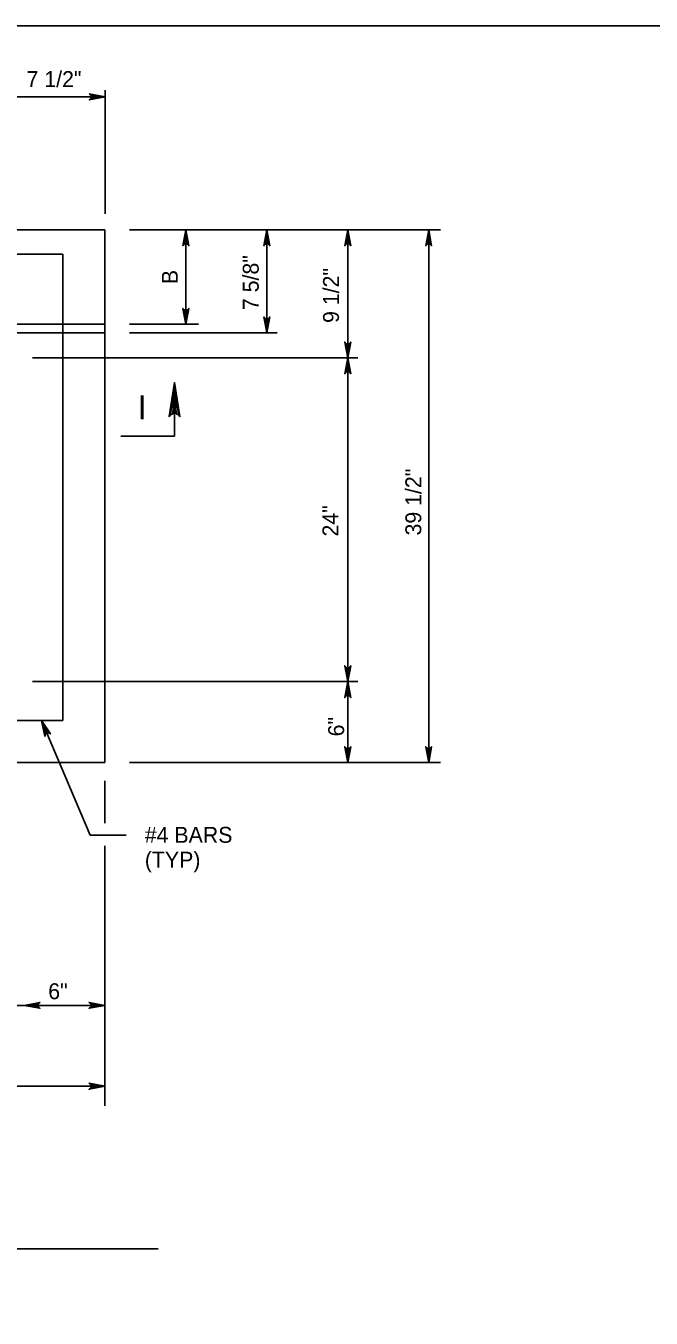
# Model space of a CAD drawing. Extents: x 2087776 to 2104538, y 970919 to 982612.
# Drawn here: x 2091267 to 2091653, y 972020 to 972819 of the extents above; entities that cross this region are included whole.
import ezdxf

# ---------------------------------------------------------------- set-up
doc = ezdxf.new("R2010")
doc.units = 0
doc.layers.add('1', color=7, linetype='Continuous')

msp = doc.modelspace()

# ---------------------------------------------------------------- linework, layer by layer
at = {"layer": '1'}
for p, q in [((2090838.81, 972775.04), (2091315.9, 972775.04)), ((2091315.9, 972702.76), (2091315.9, 972779.29)), ((2090838.81, 972692.91), (2091315.89, 972692.91)), ((2091315.89, 972692.91), (2091315.89, 972363.74)), ((2091331.04, 972692.91), (2091523.11, 972692.91)), ((2091365.89, 972692.91), (2091365.89, 972634.57)), ((2091415.89, 972692.91), (2091415.89, 972629.36)), ((2091465.89, 972692.91), (2091465.89, 972363.74)), ((2091515.89, 972692.91), (2091515.89, 972363.74)), ((2091148.02, 972677.91), (2091289.85, 972677.91)), ((2091289.85, 972677.91), (2091289.85, 972389.78)), ((2090838.81, 972634.57), (2091315.89, 972634.57)), ((2091331.04, 972634.57), (2091373.61, 972634.57)), ((2090838.81, 972629.36), (2091315.89, 972629.36)), ((2091331.04, 972629.36), (2091422.17, 972629.36)), ((2091271.16, 972613.74), (2091472.04, 972613.74)), ((2091472.04, 972413.74), (2091271.16, 972413.74)), ((2091289.85, 972389.78), (2091148.02, 972389.78)), ((2091276.63, 972389.78), (2091306.63, 972318.86)), ((2091315.89, 972363.74), (2090838.81, 972363.74)), ((2091331.04, 972363.74), (2091523.11, 972363.74)), ((2091315.89, 972352.56), (2091315.89, 972326.39)), ((2091306.63, 972318.86), (2091328.98, 972318.86)), ((2091315.89, 972312.28), (2091315.89, 972151.58)), ((2090838.81, 972213.74), (2091315.89, 972213.74)), ((2090838.81, 972163.74), (2091315.89, 972163.74)), ((2090799.13, 972063.33), (2091348.8, 972063.33))]:
    msp.add_line(p, q, dxfattribs=at)
for points in [[(2093241.55, 970968.55), (2093241.55, 972818.94), (2090662.81, 972818.94), (2090662.81, 970968.55), (2093241.55, 970968.55), (2093241.55, 971055.03), (2092585.39, 971055.03), (2092585.39, 971267.23), (2093241.55, 971267.23), (2093241.55, 971362.25), (2092585.39, 971362.25), (2092585.39, 970968.55), (2092843.92, 970968.55), (2092843.92, 971055.03), (2092843.92, 970968.55), (2093096.55, 970968.55), (2093096.55, 971055.03), (2093096.55, 971014.62), (2093241.55, 971014.62)], [(2091315.9, 972775.04), (2091306.12, 972773.21), (2091306.49, 972773.47), (2091306.87, 972773.73), (2091307.06, 972774.06), (2091307.26, 972774.39), (2091307.31, 972774.72), (2091307.37, 972775.04), (2091307.31, 972775.37), (2091307.26, 972775.7), (2091307.06, 972776.03), (2091306.87, 972776.36), (2091306.49, 972776.62), (2091306.12, 972776.88), (2091315.9, 972775.04), (2091306.49, 972776.62), (2091306.87, 972776.36), (2091315.9, 972775.04), (2091307.06, 972776.03), (2091307.26, 972775.7), (2091315.9, 972775.04), (2091307.31, 972775.37), (2091307.37, 972775.04), (2091315.9, 972775.04), (2091307.31, 972774.72), (2091307.26, 972774.39), (2091315.9, 972775.04), (2091307.06, 972774.06), (2091306.87, 972773.73), (2091315.9, 972775.04), (2091306.49, 972773.47)], [(2091365.89, 972692.91), (2091367.73, 972683.12), (2091367.46, 972683.5), (2091367.2, 972683.87), (2091366.88, 972684.07), (2091366.55, 972684.26), (2091366.22, 972684.32), (2091365.89, 972684.38), (2091365.56, 972684.32), (2091365.23, 972684.26), (2091364.91, 972684.07), (2091364.58, 972683.87), (2091364.32, 972683.5), (2091364.06, 972683.12), (2091365.89, 972692.91), (2091364.32, 972683.5), (2091364.58, 972683.87), (2091365.89, 972692.91), (2091364.91, 972684.07), (2091365.23, 972684.26), (2091365.89, 972692.91), (2091365.56, 972684.32), (2091365.89, 972684.38), (2091365.89, 972692.91), (2091366.22, 972684.32), (2091366.55, 972684.26), (2091365.89, 972692.91), (2091366.88, 972684.07), (2091367.2, 972683.87), (2091365.89, 972692.91), (2091367.46, 972683.5)], [(2091415.89, 972692.91), (2091417.73, 972683.12), (2091417.46, 972683.5), (2091417.2, 972683.87), (2091416.88, 972684.07), (2091416.55, 972684.26), (2091416.22, 972684.32), (2091415.89, 972684.38), (2091415.56, 972684.32), (2091415.23, 972684.26), (2091414.91, 972684.07), (2091414.58, 972683.87), (2091414.32, 972683.5), (2091414.06, 972683.12), (2091415.89, 972692.91), (2091414.32, 972683.5), (2091414.58, 972683.87), (2091415.89, 972692.91), (2091414.91, 972684.07), (2091415.23, 972684.26), (2091415.89, 972692.91), (2091415.56, 972684.32), (2091415.89, 972684.38), (2091415.89, 972692.91), (2091416.22, 972684.32), (2091416.55, 972684.26), (2091415.89, 972692.91), (2091416.88, 972684.07), (2091417.2, 972683.87), (2091415.89, 972692.91), (2091417.46, 972683.5)], [(2091465.89, 972692.91), (2091467.73, 972683.12), (2091467.46, 972683.5), (2091467.2, 972683.87), (2091466.88, 972684.07), (2091466.55, 972684.26), (2091466.22, 972684.32), (2091465.89, 972684.38), (2091465.56, 972684.32), (2091465.23, 972684.26), (2091464.91, 972684.07), (2091464.58, 972683.87), (2091464.32, 972683.5), (2091464.06, 972683.12), (2091465.89, 972692.91), (2091464.32, 972683.5), (2091464.58, 972683.87), (2091465.89, 972692.91), (2091464.91, 972684.07), (2091465.23, 972684.26), (2091465.89, 972692.91), (2091465.56, 972684.32), (2091465.89, 972684.38), (2091465.89, 972692.91), (2091466.22, 972684.32), (2091466.55, 972684.26), (2091465.89, 972692.91), (2091466.88, 972684.07), (2091467.2, 972683.87), (2091465.89, 972692.91), (2091467.46, 972683.5)], [(2091515.89, 972692.91), (2091517.73, 972683.12), (2091517.46, 972683.5), (2091517.2, 972683.87), (2091516.88, 972684.07), (2091516.55, 972684.26), (2091516.22, 972684.32), (2091515.89, 972684.38), (2091515.56, 972684.32), (2091515.23, 972684.26), (2091514.91, 972684.07), (2091514.58, 972683.87), (2091514.32, 972683.5), (2091514.06, 972683.12), (2091515.89, 972692.91), (2091514.32, 972683.5), (2091514.58, 972683.87), (2091515.89, 972692.91), (2091514.91, 972684.07), (2091515.23, 972684.26), (2091515.89, 972692.91), (2091515.56, 972684.32), (2091515.89, 972684.38), (2091515.89, 972692.91), (2091516.22, 972684.32), (2091516.55, 972684.26), (2091515.89, 972692.91), (2091516.88, 972684.07), (2091517.2, 972683.87), (2091515.89, 972692.91), (2091517.46, 972683.5)], [(2091365.89, 972634.57), (2091364.06, 972644.35), (2091364.32, 972643.97), (2091364.58, 972643.6), (2091364.91, 972643.4), (2091365.23, 972643.21), (2091365.56, 972643.15), (2091365.89, 972643.1), (2091366.22, 972643.15), (2091366.55, 972643.21), (2091366.88, 972643.4), (2091367.2, 972643.6), (2091367.46, 972643.97), (2091367.73, 972644.35), (2091365.89, 972634.57), (2091367.46, 972643.97), (2091367.2, 972643.6), (2091365.89, 972634.57), (2091366.88, 972643.4), (2091366.55, 972643.21), (2091365.89, 972634.57), (2091366.22, 972643.15), (2091365.89, 972643.1), (2091365.89, 972634.57), (2091365.56, 972643.15), (2091365.23, 972643.21), (2091365.89, 972634.57), (2091364.91, 972643.4), (2091364.58, 972643.6), (2091365.89, 972634.57), (2091364.32, 972643.97)], [(2091415.89, 972629.36), (2091414.06, 972639.14), (2091414.32, 972638.76), (2091414.58, 972638.39), (2091414.91, 972638.19), (2091415.23, 972638), (2091415.56, 972637.94), (2091415.89, 972637.89), (2091416.22, 972637.94), (2091416.55, 972638), (2091416.88, 972638.19), (2091417.2, 972638.39), (2091417.46, 972638.76), (2091417.73, 972639.14), (2091415.89, 972629.36), (2091417.46, 972638.76), (2091417.2, 972638.39), (2091415.89, 972629.36), (2091416.88, 972638.19), (2091416.55, 972638), (2091415.89, 972629.36), (2091416.22, 972637.94), (2091415.89, 972637.89), (2091415.89, 972629.36), (2091415.56, 972637.94), (2091415.23, 972638), (2091415.89, 972629.36), (2091414.91, 972638.19), (2091414.58, 972638.39), (2091415.89, 972629.36), (2091414.32, 972638.76)], [(2091465.89, 972613.74), (2091464.06, 972623.52), (2091464.32, 972623.14), (2091464.58, 972622.77), (2091464.91, 972622.57), (2091465.23, 972622.38), (2091465.56, 972622.32), (2091465.89, 972622.27), (2091466.22, 972622.32), (2091466.55, 972622.38), (2091466.88, 972622.57), (2091467.2, 972622.77), (2091467.46, 972623.14), (2091467.73, 972623.52), (2091465.89, 972613.74), (2091467.46, 972623.14), (2091467.2, 972622.77), (2091465.89, 972613.74), (2091466.88, 972622.57), (2091466.55, 972622.38), (2091465.89, 972613.74), (2091466.22, 972622.32), (2091465.89, 972622.27), (2091465.89, 972613.74), (2091465.56, 972622.32), (2091465.23, 972622.38), (2091465.89, 972613.74), (2091464.91, 972622.57), (2091464.58, 972622.77), (2091465.89, 972613.74), (2091464.32, 972623.14)], [(2091465.89, 972613.74), (2091467.73, 972603.95), (2091467.46, 972604.33), (2091467.2, 972604.7), (2091466.88, 972604.9), (2091466.55, 972605.09), (2091466.22, 972605.15), (2091465.89, 972605.21), (2091465.56, 972605.15), (2091465.23, 972605.09), (2091464.91, 972604.9), (2091464.58, 972604.7), (2091464.32, 972604.33), (2091464.06, 972603.95), (2091465.89, 972613.74), (2091464.32, 972604.33), (2091464.58, 972604.7), (2091465.89, 972613.74), (2091464.91, 972604.9), (2091465.23, 972605.09), (2091465.89, 972613.74), (2091465.56, 972605.15), (2091465.89, 972605.21), (2091465.89, 972613.74), (2091466.22, 972605.15), (2091466.55, 972605.09), (2091465.89, 972613.74), (2091466.88, 972604.9), (2091467.2, 972604.7), (2091465.89, 972613.74), (2091467.46, 972604.33)], [(2091325.72, 972565.45), (2091358.8, 972565.45), (2091358.8, 972598.52)], [(2091361.3, 972578.5), (2091359.86, 972579.25), (2091358.8, 972598.52), (2091361.3, 972578.5), (2091362.19, 972577.48), (2091358.8, 972598.52), (2091357.84, 972579.26), (2091356.41, 972578.56), (2091358.8, 972598.52), (2091355.45, 972577.48), (2091356.41, 972578.56)], [(2091465.89, 972413.74), (2091464.06, 972423.52), (2091464.32, 972423.14), (2091464.58, 972422.77), (2091464.91, 972422.57), (2091465.23, 972422.38), (2091465.56, 972422.32), (2091465.89, 972422.27), (2091466.22, 972422.32), (2091466.55, 972422.38), (2091466.88, 972422.57), (2091467.2, 972422.77), (2091467.46, 972423.14), (2091467.73, 972423.52), (2091465.89, 972413.74), (2091467.46, 972423.14), (2091467.2, 972422.77), (2091465.89, 972413.74), (2091466.88, 972422.57), (2091466.55, 972422.38), (2091465.89, 972413.74), (2091466.22, 972422.32), (2091465.89, 972422.27), (2091465.89, 972413.74), (2091465.56, 972422.32), (2091465.23, 972422.38), (2091465.89, 972413.74), (2091464.91, 972422.57), (2091464.58, 972422.77), (2091465.89, 972413.74), (2091464.32, 972423.14)], [(2091465.89, 972413.74), (2091467.73, 972403.95), (2091467.46, 972404.33), (2091467.2, 972404.7), (2091466.88, 972404.9), (2091466.55, 972405.09), (2091466.22, 972405.15), (2091465.89, 972405.21), (2091465.56, 972405.15), (2091465.23, 972405.09), (2091464.91, 972404.9), (2091464.58, 972404.7), (2091464.32, 972404.33), (2091464.06, 972403.95), (2091465.89, 972413.74), (2091464.32, 972404.33), (2091464.58, 972404.7), (2091465.89, 972413.74), (2091464.91, 972404.9), (2091465.23, 972405.09), (2091465.89, 972413.74), (2091465.56, 972405.15), (2091465.89, 972405.21), (2091465.89, 972413.74), (2091466.22, 972405.15), (2091466.55, 972405.09), (2091465.89, 972413.74), (2091466.88, 972404.9), (2091467.2, 972404.7), (2091465.89, 972413.74), (2091467.46, 972404.33)], [(2091276.63, 972389.78), (2091282.14, 972381.49), (2091281.76, 972381.73), (2091281.37, 972381.98), (2091280.99, 972382.03), (2091280.61, 972382.08), (2091280.29, 972382), (2091279.96, 972381.92), (2091279.68, 972381.74), (2091279.4, 972381.56), (2091279.18, 972381.26), (2091278.95, 972380.95), (2091278.86, 972380.5), (2091278.77, 972380.05), (2091276.63, 972389.78), (2091278.86, 972380.5), (2091278.95, 972380.95), (2091276.63, 972389.78), (2091279.18, 972381.26), (2091279.4, 972381.56), (2091276.63, 972389.78), (2091279.68, 972381.74), (2091279.96, 972381.92), (2091276.63, 972389.78), (2091280.29, 972382), (2091280.61, 972382.08), (2091276.63, 972389.78), (2091280.99, 972382.03), (2091281.37, 972381.98), (2091276.63, 972389.78), (2091281.76, 972381.73)], [(2091465.89, 972363.74), (2091464.06, 972373.52), (2091464.32, 972373.14), (2091464.58, 972372.77), (2091464.91, 972372.57), (2091465.23, 972372.38), (2091465.56, 972372.32), (2091465.89, 972372.27), (2091466.22, 972372.32), (2091466.55, 972372.38), (2091466.88, 972372.57), (2091467.2, 972372.77), (2091467.46, 972373.14), (2091467.73, 972373.52), (2091465.89, 972363.74), (2091467.46, 972373.14), (2091467.2, 972372.77), (2091465.89, 972363.74), (2091466.88, 972372.57), (2091466.55, 972372.38), (2091465.89, 972363.74), (2091466.22, 972372.32), (2091465.89, 972372.27), (2091465.89, 972363.74), (2091465.56, 972372.32), (2091465.23, 972372.38), (2091465.89, 972363.74), (2091464.91, 972372.57), (2091464.58, 972372.77), (2091465.89, 972363.74), (2091464.32, 972373.14)], [(2091515.89, 972363.74), (2091514.06, 972373.52), (2091514.32, 972373.14), (2091514.58, 972372.77), (2091514.91, 972372.57), (2091515.23, 972372.38), (2091515.56, 972372.32), (2091515.89, 972372.27), (2091516.22, 972372.32), (2091516.55, 972372.38), (2091516.88, 972372.57), (2091517.2, 972372.77), (2091517.46, 972373.14), (2091517.73, 972373.52), (2091515.89, 972363.74), (2091517.46, 972373.14), (2091517.2, 972372.77), (2091515.89, 972363.74), (2091516.88, 972372.57), (2091516.55, 972372.38), (2091515.89, 972363.74), (2091516.22, 972372.32), (2091515.89, 972372.27), (2091515.89, 972363.74), (2091515.56, 972372.32), (2091515.23, 972372.38), (2091515.89, 972363.74), (2091514.91, 972372.57), (2091514.58, 972372.77), (2091515.89, 972363.74), (2091514.32, 972373.14)], [(2091265.89, 972213.74), (2091275.68, 972211.9), (2091275.3, 972212.16), (2091274.92, 972212.42), (2091274.73, 972212.75), (2091274.53, 972213.08), (2091274.48, 972213.41), (2091274.42, 972213.74), (2091274.48, 972214.06), (2091274.53, 972214.39), (2091274.73, 972214.72), (2091274.92, 972215.05), (2091275.3, 972215.31), (2091275.68, 972215.57), (2091265.89, 972213.74), (2091275.3, 972215.31), (2091274.92, 972215.05), (2091265.89, 972213.74), (2091274.73, 972214.72), (2091274.53, 972214.39), (2091265.89, 972213.74), (2091274.48, 972214.06), (2091274.42, 972213.74), (2091265.89, 972213.74), (2091274.48, 972213.41), (2091274.53, 972213.08), (2091265.89, 972213.74), (2091274.73, 972212.75), (2091274.92, 972212.42), (2091265.89, 972213.74), (2091275.3, 972212.16)], [(2091315.89, 972213.74), (2091306.11, 972211.9), (2091306.48, 972212.16), (2091306.86, 972212.42), (2091307.05, 972212.75), (2091307.25, 972213.08), (2091307.3, 972213.41), (2091307.36, 972213.74), (2091307.3, 972214.06), (2091307.25, 972214.39), (2091307.05, 972214.72), (2091306.86, 972215.05), (2091306.48, 972215.31), (2091306.11, 972215.57), (2091315.89, 972213.74), (2091306.48, 972215.31), (2091306.86, 972215.05), (2091315.89, 972213.74), (2091307.05, 972214.72), (2091307.25, 972214.39), (2091315.89, 972213.74), (2091307.3, 972214.06), (2091307.36, 972213.74), (2091315.89, 972213.74), (2091307.3, 972213.41), (2091307.25, 972213.08), (2091315.89, 972213.74), (2091307.05, 972212.75), (2091306.86, 972212.42), (2091315.89, 972213.74), (2091306.48, 972212.16)], [(2091315.89, 972163.74), (2091306.11, 972161.9), (2091306.48, 972162.16), (2091306.86, 972162.42), (2091307.05, 972162.75), (2091307.25, 972163.08), (2091307.3, 972163.41), (2091307.36, 972163.74), (2091307.3, 972164.06), (2091307.25, 972164.39), (2091307.05, 972164.72), (2091306.86, 972165.05), (2091306.48, 972165.31), (2091306.11, 972165.57), (2091315.89, 972163.74), (2091306.48, 972165.31), (2091306.86, 972165.05), (2091315.89, 972163.74), (2091307.05, 972164.72), (2091307.25, 972164.39), (2091315.89, 972163.74), (2091307.3, 972164.06), (2091307.36, 972163.74), (2091315.89, 972163.74), (2091307.3, 972163.41), (2091307.25, 972163.08), (2091315.89, 972163.74), (2091307.05, 972162.75), (2091306.86, 972162.42), (2091315.89, 972163.74), (2091306.48, 972162.16)]]:
    msp.add_lwpolyline(points, dxfattribs=at)

# ---------------------------------------------------------------- texts
for s, height, rotation, p in [('7 1/2"', 9.843, 360, (2091267.42, 972781.13)), ('7 5/8"', 9.843, 90, (2091410.88, 972643.31)), ('B', 9.84, 90, (2091360.88, 972659.36)), ('9 1/2"', 9.843, 90, (2091460.46, 972635.37)), ('39 1/2"', 9.843, 90, (2091511.32, 972504.06)), ('24"', 9.843, 90, (2091460.09, 972503.41)), ('6"', 9.843, 90, (2091463.62, 972379.94)), ('6"', 9.843, 360, (2091280.82, 972217.52))]:
    msp.add_text(s, height=height, rotation=rotation, dxfattribs=at).set_placement(p)
for s, height, p in [('I', 14.76, (2091336.1, 972575.87)), ('#4 BARS', 9.843, (2091340.49, 972314.17)), ('(TYP)', 9.843, (2091340.49, 972298.81))]:
    msp.add_text(s, height=height, dxfattribs=at).set_placement(p)

doc.saveas('drawing.dxf')
